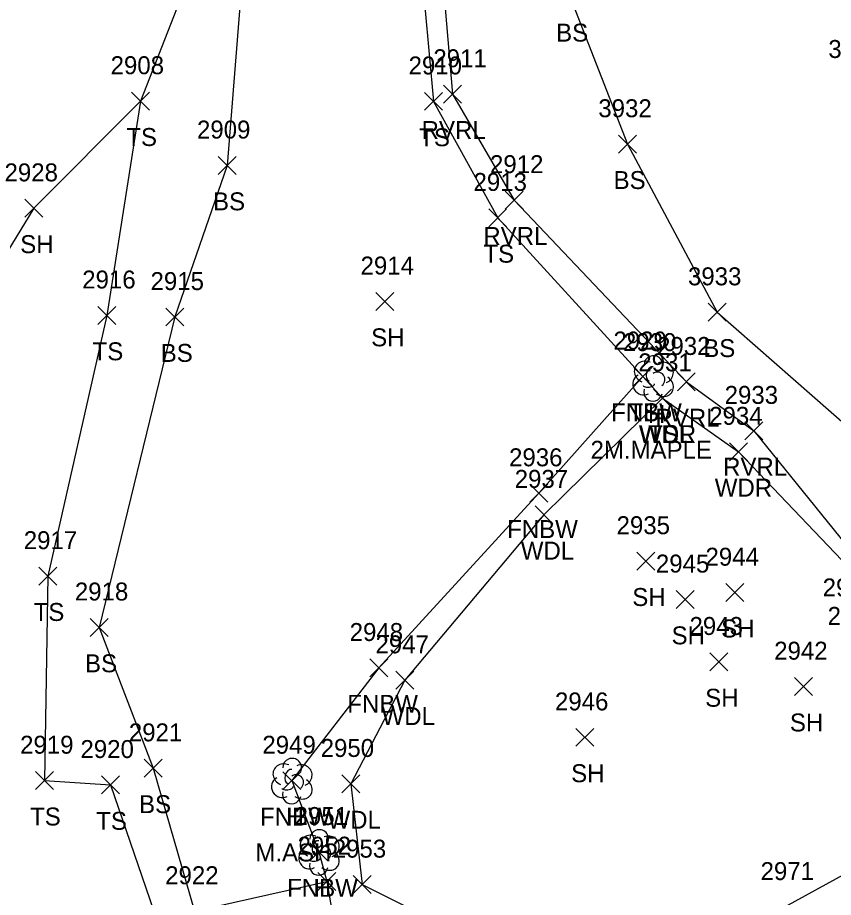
# Model space of a CAD drawing. Extents: x 1443590 to 1445966, y 578314 to 580556.
# Drawn here: x 1444092.8 to 1444183.6, y 578967.6 to 579065.6 of the extents above; entities that cross this region are included whole.
import ezdxf

# ---------------------------------------------------------------- set-up
doc = ezdxf.new("R2010")
doc.units = 0
for name, color, linetype in [('L_A', 7, 'Continuous'), ('L_C', 7, 'Continuous'), ('L_I', 7, 'Continuous'), ('L_TIC', 7, 'Continuous'), ('LAWA', 7, 'Continuous'), ('LAWE', 7, 'Continuous'), ('LELB', 7, 'Continuous'), ('LFNC', 7, 'Continuous'), ('LSOGP', 7, 'Continuous'), ('LTD', 7, 'Continuous')]:
    doc.layers.add(name, color=color, linetype=linetype)

msp = doc.modelspace()

# ---------------------------------------------------------------- linework, layer by layer
at = {"layer": 'L_TIC'}
for points in [[(1444140.194, 579056.076), (1444142.194, 579058.076)], [(1444142.194, 579056.076), (1444140.194, 579058.076)], [(1444105.464, 579055.302), (1444107.464, 579057.302)], [(1444107.464, 579055.302), (1444105.464, 579057.302)], [(1444138.091, 579055.276), (1444140.091, 579057.276)], [(1444140.091, 579055.276), (1444138.091, 579057.276)], [(1444159.7, 579050.507), (1444161.7, 579052.507)], [(1444161.7, 579050.507), (1444159.7, 579052.507)], [(1444115.091, 579048.134), (1444117.091, 579050.134)], [(1444117.091, 579048.134), (1444115.091, 579050.134)], [(1444147.069, 579044.276), (1444149.069, 579046.276)], [(1444149.069, 579044.276), (1444147.069, 579046.276)], [(1444093.571, 579043.36), (1444095.571, 579045.36)], [(1444095.571, 579043.36), (1444093.571, 579045.36)], [(1444145.233, 579042.299), (1444147.233, 579044.299)], [(1444147.233, 579042.299), (1444145.233, 579044.299)], [(1444132.655, 579032.981), (1444134.655, 579034.981)], [(1444134.655, 579032.981), (1444132.655, 579034.981)], [(1444101.71, 579031.423), (1444103.71, 579033.423)], [(1444103.71, 579031.423), (1444101.71, 579033.423)], [(1444169.685, 579031.777), (1444171.685, 579033.777)], [(1444171.685, 579031.777), (1444169.685, 579033.777)], [(1444109.264, 579031.246), (1444111.264, 579033.246)], [(1444111.264, 579031.246), (1444109.264, 579033.246)], [(1444161.393, 579024.624), (1444163.393, 579026.624)], [(1444163.393, 579024.624), (1444161.393, 579026.624)], [(1444161.393, 579024.624), (1444163.393, 579026.624)], [(1444163.393, 579024.624), (1444161.393, 579026.624)], [(1444166.245, 579024.017), (1444168.245, 579026.017)], [(1444168.245, 579024.017), (1444166.245, 579026.017)], [(1444163.589, 579022.191), (1444165.589, 579024.191)], [(1444165.589, 579022.191), (1444163.589, 579024.191)], [(1444163.589, 579022.191), (1444165.589, 579024.191)], [(1444165.589, 579022.191), (1444163.589, 579024.191)], [(1444163.589, 579022.191), (1444165.589, 579024.191)], [(1444165.589, 579022.191), (1444163.589, 579024.191)], [(1444173.77, 579018.565), (1444175.77, 579020.565)], [(1444175.77, 579018.565), (1444173.77, 579020.565)], [(1444172.049, 579016.23), (1444174.049, 579018.23)], [(1444174.049, 579016.23), (1444172.049, 579018.23)], [(1444149.816, 579011.61), (1444151.816, 579013.61)], [(1444151.816, 579011.61), (1444149.816, 579013.61)], [(1444150.39, 579009.208), (1444152.39, 579011.208)], [(1444152.39, 579009.208), (1444150.39, 579011.208)], [(1444161.736, 579004.043), (1444163.736, 579006.043)], [(1444163.736, 579004.043), (1444161.736, 579006.043)], [(1444095.145, 579002.375), (1444097.145, 579004.375)], [(1444097.145, 579002.375), (1444095.145, 579004.375)], [(1444171.638, 579000.533), (1444173.638, 579002.533)], [(1444173.638, 579000.533), (1444171.638, 579002.533)], [(1444166.114, 578999.769), (1444168.114, 579001.769)], [(1444168.114, 578999.769), (1444166.114, 579001.769)], [(1444100.834, 578996.656), (1444102.834, 578998.656)], [(1444102.834, 578996.656), (1444100.834, 578998.656)], [(1444169.857, 578992.815), (1444171.857, 578994.815)], [(1444171.857, 578992.815), (1444169.857, 578994.815)], [(1444132.01, 578992.141), (1444134.01, 578994.141)], [(1444134.01, 578992.141), (1444132.01, 578994.141)], [(1444134.888, 578990.769), (1444136.888, 578992.769)], [(1444136.888, 578990.769), (1444134.888, 578992.769)], [(1444179.29, 578990.061), (1444181.29, 578992.061)], [(1444181.29, 578990.061), (1444179.29, 578992.061)], [(1444154.928, 578984.408), (1444156.928, 578986.408)], [(1444156.928, 578984.408), (1444154.928, 578986.408)], [(1444106.851, 578980.958), (1444108.851, 578982.958)], [(1444108.851, 578980.958), (1444106.851, 578982.958)], [(1444094.746, 578979.583), (1444096.746, 578981.583)], [(1444096.746, 578979.583), (1444094.746, 578981.583)], [(1444122.292, 578979.578), (1444124.292, 578981.578)], [(1444124.292, 578979.578), (1444122.292, 578981.578)], [(1444102.114, 578979.1), (1444104.114, 578981.1)], [(1444104.114, 578979.1), (1444102.114, 578981.1)], [(1444128.866, 578979.22), (1444130.866, 578981.22)], [(1444130.866, 578979.22), (1444128.866, 578981.22)], [(1444125.314, 578971.637), (1444127.314, 578973.637)], [(1444127.314, 578971.637), (1444125.314, 578973.637)], [(1444126.208, 578968.332), (1444128.208, 578970.332)], [(1444128.208, 578968.332), (1444126.208, 578970.332)], [(1444126.208, 578968.332), (1444128.208, 578970.332)], [(1444128.208, 578968.332), (1444126.208, 578970.332)], [(1444130.127, 578968), (1444132.127, 578970)], [(1444132.127, 578968), (1444130.127, 578970)]]:
    msp.add_lwpolyline(points, dxfattribs=at)
at = {"layer": 'LAWA'}
for points in [[(1444164.589, 579023.191), (1444151.39, 579010.208), (1444135.888, 578991.769), (1444129.866, 578980.22), (1444131.127, 578969), (1444144.826, 578962.172), (1444142.06, 578943.775), (1444162.189, 578960.759), (1444178.207, 578966.501), (1444192.762, 578974.505), (1444200.896, 578982.427)], [(1444164.589, 579023.191), (1444173.049, 579017.23), (1444187.645, 579001.911), (1444200.896, 578982.427)]]:
    msp.add_lwpolyline(points, dxfattribs=at)
at = {"layer": 'LAWE'}
msp.add_lwpolyline([(1444132.863, 579092.153), (1444138.962, 579083.211), (1444141.194, 579057.076), (1444148.069, 579045.276), (1444167.245, 579025.017), (1444174.77, 579019.565), (1444188.422, 579002.667), (1444202.859, 578984.811), (1444211.076, 578975.971), (1444218.072, 578968.054), (1444223.321, 578965.926), (1444225.772, 578959.776), (1444234.825, 578940.518), (1444239.555, 578925.633), (1444236.716, 578915.571)], dxfattribs=at)
at = {"layer": 'LELB'}
for points in [[(1444125.208, 579093.521), (1444114.217, 579076.181), (1444106.464, 579056.302), (1444102.71, 579032.423), (1444096.145, 579003.375), (1444095.746, 578980.583), (1444103.114, 578980.1), (1444109.236, 578962.257), (1444131.966, 578946.271)], [(1444132.396, 579091.769), (1444117.872, 579071.54), (1444116.091, 579049.134), (1444110.264, 579032.246), (1444101.834, 578997.656), (1444107.851, 578981.958), (1444112.46, 578966.039), (1444127.208, 578969.332)], [(1444132.396, 579091.769), (1444136.673, 579082.681), (1444139.091, 579056.276), (1444146.233, 579043.299), (1444162.393, 579025.624), (1444164.589, 579023.191)], [(1444147.298, 579085.746), (1444154.301, 579067.935), (1444160.7, 579051.507), (1444170.685, 579032.777), (1444198.185, 579008.645), (1444217.42, 578989.468)]]:
    msp.add_lwpolyline(points, dxfattribs=at)
at = {"layer": 'LFNC'}
msp.add_lwpolyline([(1444162.393, 579025.624), (1444150.816, 579012.61), (1444133.01, 578993.141), (1444123.292, 578980.578), (1444126.314, 578972.637), (1444127.208, 578969.332), (1444128.659, 578960.891), (1444129.954, 578956.638), (1444131.966, 578946.271), (1444132.731, 578932.405), (1444132.981, 578921.982), (1444116.81, 578913.303)], dxfattribs=at)
at = {"layer": 'LSOGP'}
msp.add_lwpolyline([(1444114.217, 579076.181), (1444106.466, 579056.298), (1444094.571, 579044.36), (1444081.295, 579022.618), (1444072.674, 579009.584), (1444067.225, 578979.218), (1444044.339, 578970.042), (1444028.796, 578962.23), (1444008.889, 578953.852), (1443998.32, 578946.445), (1443986.68, 578939.111), (1443977.745, 578933.585), (1443975.467, 578918.799), (1443966.181, 578906.124), (1443957.311, 578900.744), (1443941.806, 578895.217)], dxfattribs=at)
at = {"layer": 'LTD'}
for p, q in [((1444163.533, 579025.447), (1444163.533, 579025.447)), ((1444163.533, 579025.447), (1444163.533, 579025.447)), ((1444123.292, 578980.578), (1444123.292, 578980.578)), ((1444123.292, 578980.578), (1444123.292, 578980.578)), ((1444126.314, 578972.637), (1444126.314, 578972.637)), ((1444126.314, 578972.637), (1444126.314, 578972.637))]:
    msp.add_line(p, q, dxfattribs=at)
for centre in [(1444163.579, 579026.881), (1444123.339, 578982.012), (1444126.361, 578974.071)]:
    msp.add_arc(centre, 1.047, 335.52715, 180.95627, dxfattribs=at)
for centre, major_axis, ratio, start_param, end_param in [((1444162.741, 579026.114), (1.21, -0.512), 0.895232, 1.570796, 4.712389), ((1444163.324, 579025.905), (-0.208, -0.792), 0.645439, 3.141593, 6.283185), ((1444164.574, 579026.031), (-1.141, -0.483), 0.949671, 1.570796, 4.712389), ((1444162.45, 579024.739), (0.584, -1.042), 0.959034, 3.141593, 6.283185), ((1444164.033, 579025.281), (-0.5, 0.667), 0.989748, 3.141593, 6.283185), ((1444164.533, 579024.614), (-1.09, 0.792), 0.841452, 1.570796, 4.712389), ((1444163.075, 579024.697), (-0.625, -0.083), 0.423636, 0, 3.141593), ((1444163.533, 579023.947), (0.265, 1.061), 0.942809, 1.570796, 4.712389), ((1444122.5, 578981.244), (1.21, -0.512), 0.895232, 1.570796, 4.712389), ((1444124.333, 578981.161), (-1.141, -0.483), 0.949671, 1.570796, 4.712389), ((1444123.083, 578981.036), (-0.208, -0.792), 0.645439, 3.141593, 6.283185), ((1444122.209, 578979.869), (0.584, -1.042), 0.959034, 3.141593, 6.283185), ((1444123.792, 578980.411), (-0.5, 0.667), 0.989748, 3.141593, 6.283185), ((1444124.292, 578979.744), (-1.09, 0.792), 0.841452, 1.570796, 4.712389), ((1444122.834, 578979.828), (-0.625, -0.083), 0.423636, 0, 3.141593), ((1444123.292, 578979.078), (0.265, 1.061), 0.942809, 1.570796, 4.712389), ((1444125.522, 578973.303), (1.21, -0.512), 0.895232, 1.570796, 4.712389), ((1444127.356, 578973.22), (-1.141, -0.483), 0.949671, 1.570796, 4.712389), ((1444126.106, 578973.095), (-0.208, -0.792), 0.645439, 3.141593, 6.283185), ((1444125.231, 578971.928), (0.584, -1.042), 0.959034, 3.141593, 6.283185), ((1444126.814, 578972.47), (-0.5, 0.667), 0.989748, 3.141593, 6.283185), ((1444127.314, 578971.803), (-1.09, 0.792), 0.841452, 1.570796, 4.712389), ((1444125.856, 578971.887), (-0.625, -0.083), 0.423636, 0, 3.141593), ((1444126.314, 578971.137), (0.265, 1.061), 0.942809, 1.570796, 4.712389)]:
    msp.add_ellipse(centre, major_axis=major_axis, ratio=ratio, start_param=start_param, end_param=end_param, dxfattribs=at)

# ---------------------------------------------------------------- texts
at = {"layer": 'L_A'}
for s, p in [('BS', (1444152.742, 579062.935)), ('RVRL', (1444137.761, 579052.076)), ('TS', (1444104.874, 579051.302)), ('TS', (1444137.5, 579051.276)), ('BS', (1444159.141, 579046.507)), ('BS', (1444114.532, 579044.134)), ('RVRL', (1444144.636, 579040.276)), ('SH', (1444093.059, 579039.36)), ('TS', (1444144.643, 579038.299)), ('SH', (1444132.143, 579028.981)), ('TS', (1444101.119, 579027.423)), ('BS', (1444169.126, 579027.777)), ('BS', (1444108.705, 579027.246)), ('FNBW', (1444158.866, 579020.624)), ('TS', (1444160.803, 579020.624)), ('H', (1444162.966, 579020.447)), ('RVRL', (1444163.812, 579020.017)), ('WDR', (1444161.951, 579018.191)), ('WDL', (1444162.006, 579018.191)), ('TS', (1444162.998, 579018.191)), ('RVRL', (1444171.337, 579014.565)), ('WDR', (1444170.411, 579012.23)), ('FNBW', (1444147.289, 579007.61)), ('WDL', (1444148.807, 579005.208)), ('SH', (1444161.224, 579000.043)), ('TS', (1444094.554, 578998.375)), ('SH', (1444171.126, 578996.533)), ('SH', (1444165.602, 578995.769)), ('BS', (1444100.275, 578992.656)), ('SH', (1444169.345, 578988.815)), ('FNBW', (1444129.483, 578988.141)), ('WDL', (1444133.305, 578986.769)), ('SH', (1444178.778, 578986.061)), ('SH', (1444154.417, 578980.408)), ('BS', (1444106.292, 578976.958)), ('TS', (1444094.156, 578975.583)), ('FNBW', (1444119.764, 578975.578)), ('H', (1444122.725, 578975.578)), ('TS', (1444101.524, 578975.1)), ('WDL', (1444127.283, 578975.22)), ('FNBW', (1444122.787, 578967.637)), ('H', (1444125.747, 578967.637))]:
    msp.add_text(s, height=2, dxfattribs=at).set_placement(p)
at = {"layer": 'L_C'}
for s, p in [('2M.MAPLE', (1444156.572, 579016.447)), ('M.ASH', (1444119.245, 578971.578))]:
    msp.add_text(s, height=2, dxfattribs=at).set_placement(p)
at = {"layer": 'L_I'}
for s, p in [('3925', (1444183.058, 579061.11)), ('2911', (1444139.068, 579060.076)), ('2908', (1444103.126, 579059.302)), ('2910', (1444136.311, 579059.276)), ('3932', (1444157.44, 579054.507)), ('2909', (1444112.745, 579052.134)), ('2912', (1444145.376, 579048.276)), ('2928', (1444091.311, 579047.36)), ('2913', (1444143.541, 579046.299)), ('2914', (1444130.963, 579036.981)), ('2916', (1444099.962, 579035.423)), ('3933', (1444167.426, 579035.777)), ('2915', (1444107.571, 579035.246)), ('2929', (1444159.126, 579028.624)), ('2929', (1444159.126, 579028.624)), ('2930', (1444160.186, 579028.447)), ('2932', (1444163.985, 579028.017)), ('2931', (1444161.896, 579026.191)), ('2931', (1444161.896, 579026.191)), ('2931', (1444161.896, 579026.191)), ('2933', (1444171.51, 579022.565)), ('2934', (1444169.789, 579020.23)), ('2936', (1444147.501, 579015.61)), ('2937', (1444148.13, 579013.208)), ('2935', (1444159.476, 579008.043)), ('2917', (1444093.452, 579006.375)), ('2944', (1444169.378, 579004.533)), ('2945', (1444163.854, 579003.769)), ('2940', (1444182.427, 579001.11)), ('2918', (1444099.141, 579000.656)), ('2941', (1444182.98, 578997.94)), ('2948', (1444129.75, 578996.141)), ('2943', (1444167.597, 578996.815)), ('2947', (1444132.628, 578994.769)), ('2942', (1444177.03, 578994.061)), ('2946', (1444152.614, 578988.408)), ('2921', (1444105.158, 578984.958)), ('2919', (1444093.046, 578983.583)), ('2949', (1444120.024, 578983.578)), ('2949', (1444120.024, 578983.578)), ('2920', (1444099.768, 578983.1)), ('2950', (1444126.519, 578983.22)), ('2951', (1444123.621, 578975.637)), ('2951', (1444123.621, 578975.637)), ('2952', (1444123.949, 578972.332)), ('2952', (1444123.949, 578972.332)), ('2953', (1444127.867, 578972)), ('2922', (1444109.201, 578969.039)), ('2971', (1444175.514, 578969.501))]:
    msp.add_text(s, height=2, dxfattribs=at).set_placement(p)

doc.saveas('drawing.dxf')
